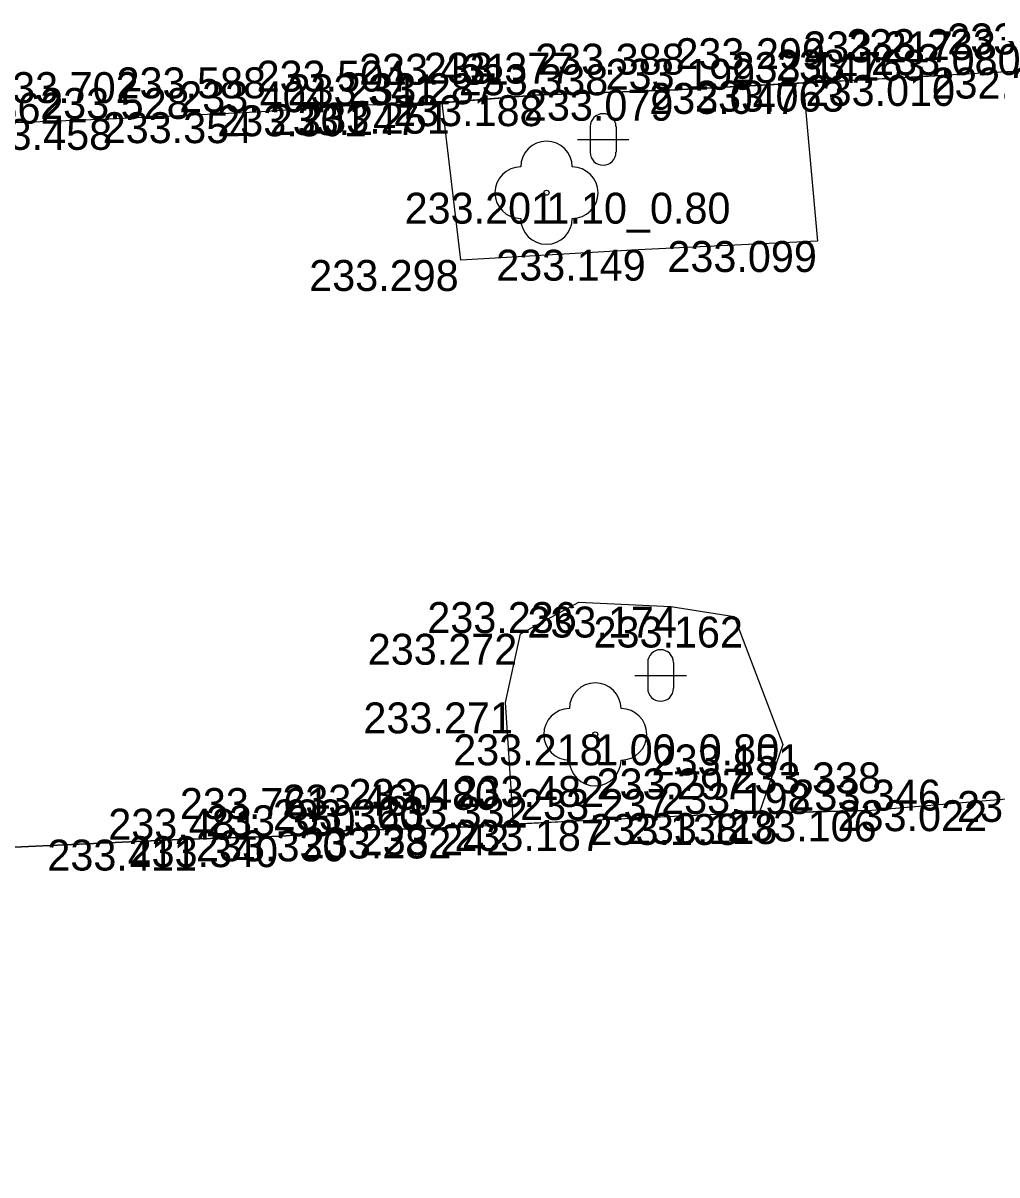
# Model space of a CAD drawing. Extents: x -599516 to -599132, y -1163668 to -1163119.
# Drawn here: x -599488.54 to -599479.09, y -1163183.26 to -1163172.08 of the extents above; entities that cross this region are included whole.
import ezdxf

# ---------------------------------------------------------------- set-up
doc = ezdxf.new("R2010")
doc.units = 0
for name, color, linetype in [('Bod-oznac1', 7, 'Continuous'), ('Bod-oznac2', 7, 'Continuous'), ('Bod-oznac3', 7, 'Continuous'), ('Bod-vyska1', 7, 'Continuous'), ('Bod-vyska2', 7, 'Continuous'), ('Bod-vyska3', 7, 'Continuous'), ('Z_cela-hrobu-dolni-linie', 7, 'Continuous'), ('Z_cela-hrobu-horni-linie', 7, 'Continuous'), ('Z_komunikace', 7, 'Continuous'), ('Z_kultury-znacky', 7, 'Continuous'), ('Z_obvod-kmene-spodek-ve-vysce1_2m', 7, 'Continuous'), ('Z_stromy-kere', 7, 'Continuous')]:
    doc.layers.add(name, color=color, linetype=linetype)

msp = doc.modelspace()

# ---------------------------------------------------------------- linework, layer by layer
at = {"layer": 'Bod-oznac1'}
for p, q in [((-599479.577, -1163172.588), (-599479.577, -1163172.588)), ((-599480.975, -1163172.665), (-599480.975, -1163172.665)), ((-599480.556, -1163172.643), (-599480.556, -1163172.643)), ((-599483.575, -1163172.784), (-599483.575, -1163172.784)), ((-599482.214, -1163172.731), (-599482.214, -1163172.731)), ((-599485.283, -1163172.882), (-599485.283, -1163172.882)), ((-599484.655, -1163172.871), (-599484.655, -1163172.871)), ((-599484.476, -1163172.857), (-599484.476, -1163172.857)), ((-599487.636, -1163173.014), (-599487.636, -1163173.014)), ((-599486.277, -1163172.949), (-599486.277, -1163172.949)), ((-599483.465, -1163173.73), (-599483.465, -1163173.73)), ((-599480.835, -1163174.199), (-599480.835, -1163174.199)), ((-599482.575, -1163174.283), (-599482.575, -1163174.283)), ((-599484.297, -1163174.383), (-599484.297, -1163174.383)), ((-599483.151, -1163177.702), (-599483.151, -1163177.702)), ((-599482.259, -1163177.746), (-599482.259, -1163177.746)), ((-599481.643, -1163177.843), (-599481.643, -1163177.843)), ((-599483.716, -1163178.01), (-599483.716, -1163178.01)), ((-599483.862, -1163178.676), (-599483.862, -1163178.676)), ((-599482.992, -1163178.986), (-599482.992, -1163178.986)), ((-599481.171, -1163179.084), (-599481.171, -1163179.084)), ((-599479.161, -1163179.625), (-599479.161, -1163179.625)), ((-599480.348, -1163179.725), (-599480.348, -1163179.725)), ((-599482.979, -1163179.817), (-599482.979, -1163179.817)), ((-599481.67, -1163179.758), (-599481.67, -1163179.758)), ((-599481.401, -1163179.75), (-599481.401, -1163179.75)), ((-599485.385, -1163179.918), (-599485.385, -1163179.918)), ((-599484.357, -1163179.89), (-599484.357, -1163179.89)), ((-599483.784, -1163179.858), (-599483.784, -1163179.858)), ((-599487.022, -1163180.007), (-599487.022, -1163180.007)), ((-599486.028, -1163179.974), (-599486.028, -1163179.974))]:
    msp.add_line(p, q, dxfattribs=at)
at = {"layer": 'Bod-oznac2'}
for p, q in [((-599479.577, -1163172.588), (-599479.577, -1163172.588)), ((-599480.975, -1163172.665), (-599480.975, -1163172.665)), ((-599480.556, -1163172.643), (-599480.556, -1163172.643)), ((-599483.575, -1163172.784), (-599483.575, -1163172.784)), ((-599482.214, -1163172.731), (-599482.214, -1163172.731)), ((-599485.283, -1163172.882), (-599485.283, -1163172.882)), ((-599484.655, -1163172.871), (-599484.655, -1163172.871)), ((-599487.636, -1163173.014), (-599487.636, -1163173.014)), ((-599486.277, -1163172.949), (-599486.277, -1163172.949)), ((-599480.348, -1163179.725), (-599480.348, -1163179.725)), ((-599482.979, -1163179.817), (-599482.979, -1163179.817)), ((-599481.67, -1163179.758), (-599481.67, -1163179.758)), ((-599485.385, -1163179.918), (-599485.385, -1163179.918)), ((-599484.357, -1163179.89), (-599484.357, -1163179.89)), ((-599487.022, -1163180.007), (-599487.022, -1163180.007)), ((-599486.028, -1163179.974), (-599486.028, -1163179.974))]:
    msp.add_line(p, q, dxfattribs=at)
at = {"layer": 'Bod-oznac3'}
for p, q in [((-599479.577, -1163172.588), (-599479.577, -1163172.588)), ((-599480.975, -1163172.665), (-599480.975, -1163172.665)), ((-599480.556, -1163172.643), (-599480.556, -1163172.643)), ((-599483.575, -1163172.784), (-599483.575, -1163172.784)), ((-599482.214, -1163172.731), (-599482.214, -1163172.731)), ((-599485.283, -1163172.882), (-599485.283, -1163172.882)), ((-599484.655, -1163172.871), (-599484.655, -1163172.871)), ((-599487.636, -1163173.014), (-599487.636, -1163173.014)), ((-599486.277, -1163172.949), (-599486.277, -1163172.949)), ((-599482.979, -1163179.817), (-599482.979, -1163179.817)), ((-599481.67, -1163179.758), (-599481.67, -1163179.758)), ((-599485.385, -1163179.918), (-599485.385, -1163179.918)), ((-599484.357, -1163179.89), (-599484.357, -1163179.89)), ((-599487.022, -1163180.007), (-599487.022, -1163180.007)), ((-599486.028, -1163179.974), (-599486.028, -1163179.974))]:
    msp.add_line(p, q, dxfattribs=at)
at = {"layer": 'Z_cela-hrobu-dolni-linie'}
msp.add_line((-599482.214, -1163172.731), (-599479.577, -1163172.588), dxfattribs=at)
for points in [[(-599484.476, -1163172.857), (-599483.575, -1163172.784), (-599482.214, -1163172.731)], [(-599481.401, -1163179.75), (-599481.67, -1163179.758), (-599482.979, -1163179.817), (-599483.784, -1163179.858)]]:
    msp.add_lwpolyline(points, dxfattribs=at)
at = {"layer": 'Z_cela-hrobu-horni-linie'}
for points in [[(-599478.247, -1163172.516), (-599479.577, -1163172.588), (-599479.577, -1163172.588), (-599480.556, -1163172.643), (-599480.556, -1163172.643), (-599480.975, -1163172.665), (-599480.975, -1163172.665), (-599482.214, -1163172.731), (-599482.214, -1163172.731), (-599483.575, -1163172.784), (-599483.575, -1163172.784), (-599484.655, -1163172.871), (-599484.655, -1163172.871), (-599485.283, -1163172.882), (-599485.283, -1163172.882), (-599486.277, -1163172.949), (-599486.277, -1163172.949), (-599487.636, -1163173.014), (-599487.636, -1163173.014), (-599488.872, -1163173.06)], [(-599480.348, -1163179.725), (-599481.67, -1163179.758), (-599481.67, -1163179.758), (-599482.979, -1163179.817), (-599482.979, -1163179.817), (-599484.357, -1163179.89), (-599484.357, -1163179.89), (-599485.385, -1163179.918), (-599485.385, -1163179.918), (-599486.028, -1163179.974), (-599486.028, -1163179.974), (-599487.022, -1163180.007), (-599487.022, -1163180.007), (-599489.679, -1163180.128), (-599489.558, -1163183.261)]]:
    msp.add_lwpolyline(points, dxfattribs=at)
at = {"layer": 'Z_komunikace'}
for points in [[(-599478.247, -1163172.516), (-599479.577, -1163172.588), (-599480.556, -1163172.643), (-599480.975, -1163172.665), (-599480.835, -1163174.199), (-599482.575, -1163174.283), (-599484.297, -1163174.383), (-599484.476, -1163172.857), (-599484.655, -1163172.871), (-599485.283, -1163172.882), (-599486.277, -1163172.949), (-599487.636, -1163173.014), (-599488.872, -1163173.06)], [(-599489.679, -1163180.128), (-599487.022, -1163180.007), (-599486.028, -1163179.974), (-599485.385, -1163179.918), (-599484.357, -1163179.89), (-599483.784, -1163179.858), (-599483.862, -1163178.676), (-599483.716, -1163178.01), (-599483.151, -1163177.702), (-599482.259, -1163177.746), (-599481.643, -1163177.843), (-599481.171, -1163179.084), (-599481.401, -1163179.75), (-599480.348, -1163179.725), (-599479.161, -1163179.625), (-599478.012, -1163179.535)]]:
    msp.add_lwpolyline(points, dxfattribs=at)
at = {"layer": 'Z_kultury-znacky'}
for p, q in [((-599483.04, -1163173.087), (-599483.04, -1163173.337)), ((-599482.79, -1163173.087), (-599482.79, -1163173.337)), ((-599483.165, -1163173.212), (-599482.665, -1163173.212)), ((-599482.482, -1163178.289), (-599482.482, -1163178.539)), ((-599482.232, -1163178.289), (-599482.232, -1163178.539)), ((-599482.607, -1163178.414), (-599482.107, -1163178.414))]:
    msp.add_line(p, q, dxfattribs=at)
for centre, start, end in [((-599482.916, -1163173.088), 0, 180), ((-599482.916, -1163173.338), 180, 0), ((-599482.358, -1163178.289), 0, 180), ((-599482.358, -1163178.539), 180, 0)]:
    msp.add_arc(centre, 0.125, start, end, dxfattribs=at)
at = {"layer": 'Z_stromy-kere'}
for centre in [(-599483.465, -1163173.73), (-599482.992, -1163178.986)]:
    msp.add_circle(centre, 0.025, dxfattribs=at)
for centre, start, end in [((-599483.465, -1163173.48), 0, 180), ((-599483.715, -1163173.73), 90, 270), ((-599483.215, -1163173.73), 270, 90), ((-599483.465, -1163173.98), 180, 0), ((-599482.992, -1163178.736), 0, 180), ((-599483.242, -1163178.986), 90, 270), ((-599482.742, -1163178.986), 270, 90), ((-599482.992, -1163179.236), 180, 0)]:
    msp.add_arc(centre, 0.25, start, end, dxfattribs=at)

# ---------------------------------------------------------------- texts
at = {"layer": 'Bod-vyska1'}
for s, p in [('233.010', (-599480.951, -1163172.888)), ('232.947', (-599479.73, -1163172.816)), ('233.047', (-599482.468, -1163172.965)), ('233.063', (-599482.024, -1163172.943)), ('233.188', (-599484.953, -1163173.084)), ('233.079', (-599483.684, -1163173.031)), ('233.301', (-599486.659, -1163173.182)), ('233.247', (-599486.15, -1163173.171)), ('233.251', (-599485.854, -1163173.157)), ('233.458', (-599489.129, -1163173.314)), ('233.354', (-599487.77, -1163173.249)), ('233.201', (-599484.841, -1163174.03)), ('233.099', (-599482.292, -1163174.499)), ('233.298', (-599485.767, -1163174.683)), ('233.149', (-599483.953, -1163174.583)), ('233.236', (-599484.621, -1163178.002)), ('233.174', (-599483.65, -1163178.046)), ('233.162', (-599483.009, -1163178.143)), ('233.272', (-599485.199, -1163178.31)), ('233.271', (-599485.241, -1163178.976)), ('233.218', (-599484.37, -1163179.286)), ('233.151', (-599482.445, -1163179.384)), ('233.022', (-599480.641, -1163179.925)), ('232.932', (-599479.482, -1163179.835)), ('233.118', (-599482.675, -1163180.05)), ('233.106', (-599481.712, -1163180.025)), ('233.242', (-599485.277, -1163180.158)), ('233.187', (-599484.358, -1163180.117)), ('233.138', (-599483.048, -1163180.058)), ('233.330', (-599486.865, -1163180.218)), ('233.282', (-599485.839, -1163180.19)), ('233.411', (-599488.307, -1163180.307)), ('233.340', (-599487.519, -1163180.274))]:
    msp.add_text(s, height=0.3, dxfattribs=at).set_placement(p)
at = {"layer": 'Bod-vyska2'}
for s, p in [('233.147', (-599481.67, -1163172.665)), ('233.163', (-599481.239, -1163172.643)), ('233.080', (-599480.316, -1163172.588)), ('233.338', (-599484.316, -1163172.784)), ('233.199', (-599482.891, -1163172.731)), ('233.341', (-599485.977, -1163172.882)), ('233.287', (-599485.397, -1163172.871)), ('233.404', (-599487.028, -1163172.949)), ('233.662', (-599489.601, -1163173.06)), ('233.528', (-599488.377, -1163173.014)), ('233.237', (-599483.721, -1163179.817)), ('233.198', (-599482.353, -1163179.758)), ('233.346', (-599481.089, -1163179.725)), ('233.360', (-599486.119, -1163179.918)), ('233.332', (-599485.098, -1163179.89)), ('233.481', (-599487.716, -1163180.007)), ('233.350', (-599486.768, -1163179.974))]:
    msp.add_text(s, height=0.3, dxfattribs=at).set_placement(p)
at = {"layer": 'Bod-vyska3'}
for s, p in [('233.233', (-599480.556, -1163172.443)), ('233.210', (-599479.577, -1163172.388)), ('233.299', (-599482.214, -1163172.531)), ('233.217', (-599480.975, -1163172.465)), ('233.377', (-599484.655, -1163172.671)), ('233.388', (-599483.575, -1163172.584)), ('233.504', (-599486.277, -1163172.749)), ('233.431', (-599485.283, -1163172.682)), ('233.702', (-599488.872, -1163172.86)), ('233.588', (-599487.636, -1163172.814)), ('233.338', (-599481.67, -1163179.558)), ('233.482', (-599484.357, -1163179.69)), ('233.297', (-599482.979, -1163179.617)), ('233.761', (-599487.022, -1163179.807)), ('233.460', (-599486.028, -1163179.774)), ('233.480', (-599485.385, -1163179.718))]:
    msp.add_text(s, height=0.3, dxfattribs=at).set_placement(p)
at = {"layer": 'Z_obvod-kmene-spodek-ve-vysce1_2m'}
for s, p in [('1.10_0.80', (-599483.465, -1163174.03)), ('1.00_0.80', (-599482.992, -1163179.286))]:
    msp.add_text(s, height=0.3, dxfattribs=at).set_placement(p)

doc.saveas('drawing.dxf')
